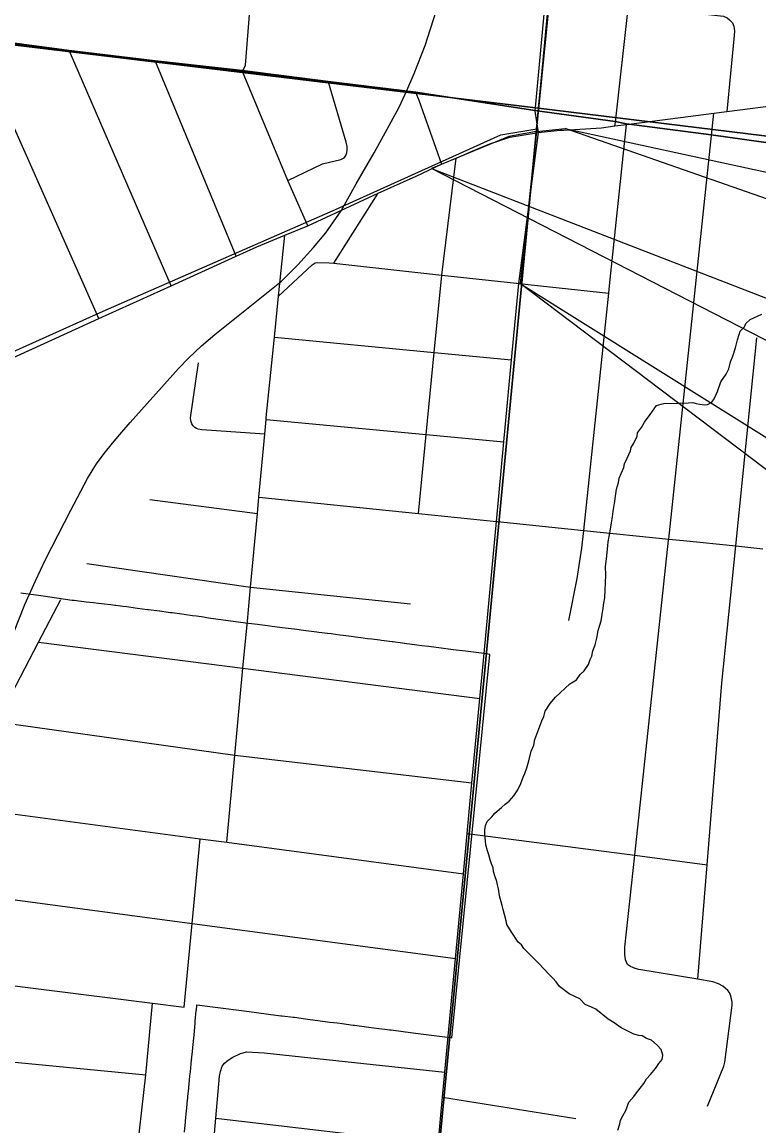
# Model space of a CAD drawing. Extents: x 0 to 34, y -3.9 to 26.2.
# Drawn here: x 5.478 to 6.043, y 16.268 to 17.116 of the extents above; entities that cross this region are included whole.
import ezdxf

# ---------------------------------------------------------------- set-up
doc = ezdxf.new("R2010")
doc.units = 0
for name, color, linetype in [('GM_X_City_Street', 7, 'Continuous'), ('GM_X_Corporation', 7, 'Continuous'), ('GM_X_County_Road', 7, 'Continuous'), ('GM_X_Interchange_Ramps', 7, 'Continuous'), ('GM_X_Interstate_Route', 7, 'Continuous'), ('GM_X_Minor_River', 7, 'Continuous'), ('GM_X_Rail_Line', 7, 'Continuous'), ('GM_X_Section', 7, 'Continuous'), ('GM_X_State_Route', 7, 'Continuous'), ('GM_X_US_Route', 7, 'Continuous'), ('SH_Text', 7, 'Continuous')]:
    doc.layers.add(name, color=color, linetype=linetype)

msp = doc.modelspace()

# ---------------------------------------------------------------- linework, layer by layer
at = {"layer": 'GM_X_City_Street'}
for p, q in [((5.53677, 16.888), (5.44131, 17.10294)), ((5.59223, 16.91323), (5.51431, 17.09324)), ((5.64208, 16.93591), (5.58024, 17.08535)), ((5.71709, 16.93048), (5.75105, 16.98424)), ((5.57591, 16.74907), (5.65845, 16.73843)), ((5.52771, 16.70015), (5.6532, 16.68194)), ((5.6532, 16.68194), (5.77586, 16.66896)), ((5.45016, 16.31936), (5.57278, 16.30762)), ((5.80043, 16.29041), (5.9027, 16.27419)), ((5.62669, 16.27444), (5.79723, 16.25432))]:
    msp.add_line(p, q, dxfattribs=at)
for points in [[(5.69709, 16.95932), (5.68192, 16.99387), (5.64698, 17.07778), (5.64928, 17.08239), (5.65422, 17.14421), (5.65629, 17.18476), (5.65742, 17.19677), (5.66195, 17.24503), (5.66542, 17.28201), (5.66795, 17.30904), (5.67117, 17.3434), (5.6751, 17.38523), (5.67533, 17.38768), (5.68129, 17.44578), (5.68214, 17.45409), (5.68744, 17.50578), (5.69187, 17.54898), (5.69254, 17.55547), (5.6935, 17.56485)], [(5.93285, 17.03583), (5.93317, 17.03865), (5.94318, 17.12822), (5.95082, 17.19649)], [(5.94318, 17.12822), (6.0162, 17.12011), (6.01882, 17.11886), (6.02071, 17.11737), (6.02301, 17.11506), (6.02409, 17.11234), (6.02456, 17.10886), (6.02432, 17.10516), (6.01869, 17.04692)], [(5.68192, 16.99387), (5.70852, 17.0069), (5.72262, 17.01008), (5.72495, 17.01131), (5.72607, 17.01268), (5.72699, 17.0152), (5.72741, 17.0176), (5.72732, 17.02011), (5.72661, 17.0233), (5.71307, 17.06957)], [(6.00381, 16.28347), (6.01114, 16.30179), (6.01641, 16.31437), (6.01723, 16.31742), (6.02266, 16.36097), (6.02286, 16.36327), (6.02183, 16.36819), (6.02058, 16.37082), (6.01933, 16.37235), (6.01546, 16.37555), (6.01239, 16.37734), (6.00793, 16.37909), (5.99642, 16.38098), (5.95113, 16.38841), (5.94823, 16.38923), (5.94471, 16.3908), (5.94255, 16.39236), (5.94158, 16.39401), (5.94099, 16.3958), (5.94035, 16.40031), (5.94038, 16.40568), (5.94796, 16.4761), (5.97399, 16.71797), (5.97408, 16.71882), (6.00682, 17.02844), (6.00864, 17.04562)], [(5.89751, 16.65625), (5.9037, 16.68842), (5.90747, 16.71189), (5.9089, 16.72548), (5.92812, 16.90751), (5.92871, 16.91304), (5.94179, 17.03698)], [(5.78221, 16.73843), (5.7881, 16.79899), (5.79422, 16.86199), (5.80001, 16.92146), (5.81106, 17.0112)], [(5.65078, 16.6559), (5.6532, 16.68194), (5.65845, 16.73843), (5.65962, 16.75096), (5.66413, 16.79943), (5.66516, 16.81053), (5.66531, 16.81209), (5.67155, 16.87375), (5.67473, 16.90524), (5.67946, 16.95203)], [(5.67473, 16.90524), (5.7005, 16.9292), (5.70277, 16.93074), (5.7047, 16.93103), (5.71343, 16.93088), (5.71709, 16.93048), (5.80001, 16.92146), (5.85723, 16.91523), (5.85909, 16.91503), (5.92812, 16.90751)], [(5.67155, 16.87375), (5.79422, 16.86199), (5.85357, 16.8563)], [(5.99642, 16.38098), (6.00354, 16.46883), (6.01483, 16.6083), (6.02549, 16.71356), (6.04165, 16.87324)], [(5.66413, 16.79943), (5.61582, 16.80268), (5.6131, 16.8031), (5.61183, 16.80355), (5.61053, 16.8043), (5.60924, 16.80566), (5.60831, 16.80712), (5.60754, 16.80944), (5.60723, 16.81195), (5.61319, 16.85399)], [(5.66516, 16.81053), (5.7881, 16.79899), (5.84767, 16.7934)], [(5.65962, 16.75096), (5.78221, 16.73843), (5.84193, 16.73232), (5.84283, 16.73223), (5.9089, 16.72548), (5.97408, 16.71882), (5.98533, 16.71767), (6.02549, 16.71356), (6.04639, 16.71142)], [(5.44873, 16.51084), (5.45849, 16.57844), (5.45903, 16.57947), (5.49052, 16.63968), (5.50765, 16.67242)], [(5.635, 16.48606), (5.64121, 16.5529), (5.64741, 16.61965), (5.65078, 16.6559)], [(5.49052, 16.63968), (5.64741, 16.61965), (5.82917, 16.59646)], [(5.45849, 16.57844), (5.64121, 16.5529), (5.82309, 16.53165)], [(5.14239, 16.54128), (5.26523, 16.52342), (5.2949, 16.52487), (5.32649, 16.52627), (5.38856, 16.51885), (5.44873, 16.51084), (5.46079, 16.50924), (5.61461, 16.48877), (5.635, 16.48606), (5.81654, 16.46191)], [(5.60221, 16.35959), (5.60837, 16.42379), (5.61461, 16.48877)], [(5.81944, 16.49291), (5.94796, 16.4761), (6.00354, 16.46883)], [(5.46485, 16.44285), (5.60837, 16.42379), (5.81044, 16.39695)], [(5.43575, 16.38047), (5.45789, 16.37769), (5.57804, 16.36262), (5.60221, 16.35959)], [(5.56143, 16.20579), (5.56495, 16.23739), (5.57278, 16.30762), (5.57804, 16.36262)], [(5.62063, 16.17267), (5.61933, 16.17616), (5.61889, 16.17797), (5.61847, 16.18068), (5.62669, 16.27444), (5.6295, 16.30656), (5.63024, 16.31024), (5.63152, 16.31412), (5.63323, 16.31661), (5.63497, 16.31819), (5.63921, 16.32082)], [(5.63921, 16.32082), (5.64548, 16.32399), (5.65028, 16.32519), (5.66356, 16.32459), (5.80224, 16.30971)]]:
    msp.add_lwpolyline(points, dxfattribs=at)
at = {"layer": 'GM_X_Corporation'}
msp.add_lwpolyline([(5.60249, 16.26366), (5.60328, 16.27163), (5.60332, 16.2721), (5.60333, 16.27215), (5.60412, 16.28012), (5.60419, 16.28088), (5.60426, 16.28157), (5.60429, 16.28192), (5.60496, 16.28862), (5.60504, 16.2895), (5.60519, 16.29099), (5.60582, 16.29738), (5.60589, 16.29811), (5.60612, 16.30041), (5.60675, 16.30673), (5.60705, 16.30982), (5.60767, 16.31606), (5.60798, 16.31924), (5.60805, 16.31923), (5.60865, 16.32551), (5.60891, 16.32833), (5.60894, 16.32866), (5.60985, 16.33814), (5.61074, 16.34757), (5.61087, 16.3489), (5.61163, 16.35692), (5.61165, 16.35708), (5.61205, 16.36132), (5.61418, 16.36105), (5.62814, 16.35924), (5.64839, 16.35662), (5.65782, 16.3554), (5.66708, 16.35421), (5.6765, 16.35299), (5.67741, 16.35288), (5.68594, 16.35187), (5.68697, 16.35174), (5.69536, 16.3506), (5.69902, 16.35008), (5.70477, 16.34933), (5.71404, 16.34813), (5.71967, 16.3474), (5.72346, 16.34692), (5.73189, 16.34583), (5.73289, 16.3457), (5.74231, 16.34448), (5.74409, 16.34425), (5.75173, 16.34326), (5.75631, 16.34267), (5.75989, 16.34221), (5.76116, 16.34204), (5.77041, 16.34085), (5.77984, 16.33963), (5.80232, 16.33672), (5.80433, 16.33645), (5.80756, 16.33606), (5.83671, 16.63027), (5.83383, 16.63065), (5.83032, 16.63111), (5.81822, 16.63266), (5.80881, 16.63387), (5.80678, 16.63413), (5.79942, 16.63508), (5.79002, 16.6363), (5.78462, 16.63696), (5.78077, 16.63746), (5.77136, 16.63866), (5.7698, 16.63886), (5.76241, 16.63981), (5.76181, 16.63989), (5.75381, 16.64091), (5.75241, 16.64109), (5.74631, 16.64188), (5.74301, 16.64231), (5.73794, 16.64299), (5.73377, 16.6435), (5.73033, 16.64392), (5.72437, 16.64472), (5.72182, 16.64501), (5.71497, 16.64594), (5.71239, 16.64622), (5.70557, 16.6471), (5.704, 16.6473), (5.69602, 16.64832), (5.69561, 16.64837), (5.68692, 16.64952), (5.68678, 16.64954), (5.67738, 16.65076), (5.66799, 16.65197), (5.65851, 16.6532), (5.6493, 16.65431), (5.63995, 16.6556), (5.63041, 16.65692), (5.6266, 16.65744), (5.62102, 16.65821), (5.61725, 16.65873), (5.61164, 16.6595), (5.60882, 16.65989), (5.60225, 16.6608), (5.6004, 16.66105), (5.59302, 16.66207), (5.59183, 16.66223), (5.58997, 16.66249), (5.58363, 16.66336), (5.58342, 16.66339), (5.57501, 16.66448), (5.57423, 16.66459), (5.5666, 16.66558), (5.56467, 16.66583), (5.5582, 16.66668), (5.55528, 16.66706), (5.5498, 16.66777), (5.54922, 16.66785), (5.54605, 16.66824), (5.54125, 16.66884), (5.53664, 16.66938), (5.53283, 16.66983), (5.52723, 16.67049), (5.51781, 16.67159), (5.5164, 16.67176), (5.49414, 16.67486), (5.48865, 16.67563), (5.4867, 16.67588), (5.47888, 16.6769), (5.47692, 16.67715)], dxfattribs=at)
at = {"layer": 'GM_X_County_Road'}
msp.add_line((5.82917, 16.59646), (5.8319, 16.62557), dxfattribs=at)
for points in [[(5.87419, 17.03076), (5.87148, 17.0472), (5.88616, 17.20444), (5.88806, 17.22481), (5.88883, 17.23201)], [(5.37966, 17.11099), (5.44131, 17.10294), (5.51431, 17.09324), (5.58024, 17.08535), (5.64698, 17.07778)], [(5.64698, 17.07778), (5.64913, 17.07752), (5.71307, 17.06957), (5.76467, 17.06311)], [(5.76467, 17.06311), (5.78015, 17.06118), (5.78245, 17.05575), (5.79971, 17.00644)], [(5.8319, 16.62557), (5.84193, 16.73232), (5.84767, 16.7934), (5.85357, 16.8563), (5.85909, 16.91503), (5.87419, 17.03076)], [(5.80406, 16.32909), (5.81044, 16.39695), (5.81654, 16.46191), (5.81944, 16.49291), (5.82309, 16.53165), (5.82917, 16.59646)], [(5.77643, 16.03483), (5.79723, 16.25432), (5.80043, 16.29041), (5.80224, 16.30971), (5.80406, 16.32909)]]:
    msp.add_lwpolyline(points, dxfattribs=at)
at = {"layer": 'GM_X_Interchange_Ramps'}
msp.add_lwpolyline([(5.60249, 16.26366), (5.60328, 16.27163), (5.60332, 16.2721), (5.60333, 16.27215), (5.60412, 16.28012), (5.60419, 16.28088), (5.60426, 16.28157), (5.60429, 16.28192), (5.60496, 16.28862), (5.60504, 16.2895), (5.60519, 16.29099), (5.60582, 16.29738), (5.60589, 16.29811), (5.60612, 16.30041), (5.60675, 16.30673), (5.60705, 16.30982), (5.60767, 16.31606), (5.60798, 16.31924), (5.60805, 16.31923), (5.60865, 16.32551), (5.60891, 16.32833), (5.60894, 16.32866), (5.60985, 16.33814), (5.61074, 16.34757), (5.61087, 16.3489), (5.61163, 16.35692), (5.61165, 16.35708), (5.61205, 16.36132), (5.61418, 16.36105), (5.62814, 16.35924), (5.64839, 16.35662), (5.65782, 16.3554), (5.66708, 16.35421), (5.6765, 16.35299), (5.67741, 16.35288), (5.68594, 16.35187), (5.68697, 16.35174), (5.69536, 16.3506), (5.69902, 16.35008), (5.70477, 16.34933), (5.71404, 16.34813), (5.71967, 16.3474), (5.72346, 16.34692), (5.73189, 16.34583), (5.73289, 16.3457), (5.74231, 16.34448), (5.74409, 16.34425), (5.75173, 16.34326), (5.75631, 16.34267), (5.75989, 16.34221), (5.76116, 16.34204), (5.77041, 16.34085), (5.77984, 16.33963), (5.80232, 16.33672), (5.80433, 16.33645), (5.80756, 16.33606), (5.83671, 16.63027), (5.83383, 16.63065), (5.83032, 16.63111), (5.81822, 16.63266), (5.80881, 16.63387), (5.80678, 16.63413), (5.79942, 16.63508), (5.79002, 16.6363), (5.78462, 16.63696), (5.78077, 16.63746), (5.77136, 16.63866), (5.7698, 16.63886), (5.76241, 16.63981), (5.76181, 16.63989), (5.75381, 16.64091), (5.75241, 16.64109), (5.74631, 16.64188), (5.74301, 16.64231), (5.73794, 16.64299), (5.73377, 16.6435), (5.73033, 16.64392), (5.72437, 16.64472), (5.72182, 16.64501), (5.71497, 16.64594), (5.71239, 16.64622), (5.70557, 16.6471), (5.704, 16.6473), (5.69602, 16.64832), (5.69561, 16.64837), (5.68692, 16.64952), (5.68678, 16.64954), (5.67738, 16.65076), (5.66799, 16.65197), (5.65851, 16.6532), (5.6493, 16.65431), (5.63995, 16.6556), (5.63041, 16.65692), (5.6266, 16.65744), (5.62102, 16.65821), (5.61725, 16.65873), (5.61164, 16.6595), (5.60882, 16.65989), (5.60225, 16.6608), (5.6004, 16.66105), (5.59302, 16.66207), (5.59183, 16.66223), (5.58997, 16.66249), (5.58363, 16.66336), (5.58342, 16.66339), (5.57501, 16.66448), (5.57423, 16.66459), (5.5666, 16.66558), (5.56467, 16.66583), (5.5582, 16.66668), (5.55528, 16.66706), (5.5498, 16.66777), (5.54922, 16.66785), (5.54605, 16.66824), (5.54125, 16.66884), (5.53664, 16.66938), (5.53283, 16.66983), (5.52723, 16.67049), (5.51781, 16.67159), (5.5164, 16.67176), (5.49414, 16.67486), (5.48865, 16.67563), (5.4867, 16.67588), (5.47888, 16.6769), (5.47692, 16.67715)], dxfattribs=at)
at = {"layer": 'GM_X_Interstate_Route'}
for points in [[(6.91643, 16.91846), (6.62755, 16.95545), (6.61414, 16.95716), (6.60941, 16.95774), (6.41648, 16.98112), (6.39433, 16.9841), (6.37859, 16.98621), (6.23724, 17.00493), (6.17738, 17.01155), (6.05954, 17.02164), (6.00659, 17.02897), (5.94155, 17.03751), (5.93293, 17.03918), (5.87125, 17.04772), (5.77992, 17.0617), (5.71284, 17.07009), (5.64889, 17.07804), (5.64675, 17.07831), (5.58, 17.08587), (5.51408, 17.09377), (5.44108, 17.10346)], [(5.44108, 17.10346), (5.51408, 17.09377), (5.58, 17.08587), (5.64675, 17.07831), (5.64889, 17.07804), (5.71284, 17.07009), (5.77992, 17.0617), (5.87125, 17.04772), (5.93293, 17.03918), (5.94155, 17.03751), (6.00659, 17.02897), (6.05954, 17.02164), (6.17738, 17.01155), (6.23724, 17.00493), (6.37859, 16.98621), (6.39433, 16.9841), (6.41648, 16.98112), (6.60941, 16.95774), (6.61414, 16.95716), (6.62755, 16.95545), (6.91643, 16.91846)]]:
    msp.add_lwpolyline(points, dxfattribs=at)
at = {"layer": 'GM_X_Minor_River'}
for points in [[(6.03333, 16.88431), (6.03649, 16.88722), (6.04539, 16.89141)], [(5.83949, 16.46642), (5.83809, 16.46952), (5.83707, 16.4726), (5.83608, 16.47644), (5.83506, 16.47952), (5.83372, 16.48414), (5.83346, 16.48719), (5.8329, 16.49215), (5.83303, 16.49557), (5.83354, 16.49896), (5.8348, 16.50195), (5.83836, 16.5056), (5.84076, 16.50855), (5.84587, 16.51289), (5.84863, 16.51544), (5.85176, 16.51759), (5.85533, 16.52162), (5.85818, 16.52644), (5.86065, 16.53128), (5.86236, 16.53615), (5.86361, 16.53875), (5.8653, 16.54324), (5.86665, 16.54851), (5.86846, 16.55603), (5.87054, 16.5605), (5.87147, 16.56502), (5.87361, 16.57102), (5.87529, 16.57512), (5.87659, 16.57925), (5.87824, 16.5826), (5.87917, 16.58674), (5.8832, 16.59266), (5.88718, 16.59743), (5.89822, 16.60761), (5.90329, 16.61082), (5.90611, 16.61488), (5.90926, 16.61779), (5.91249, 16.6226), (5.91378, 16.62634), (5.91502, 16.62895), (5.91594, 16.63309), (5.91764, 16.63758), (5.91898, 16.64285), (5.91997, 16.6485), (5.92127, 16.65263), (5.92216, 16.65601), (5.92369, 16.66583), (5.92421, 16.66961), (5.92514, 16.67375), (5.92582, 16.6912), (5.92569, 16.69766), (5.92631, 16.70371), (5.92746, 16.71355), (5.92758, 16.71658), (5.9285, 16.72072), (5.92948, 16.72638), (5.93005, 16.7313), (5.93099, 16.73582), (5.93153, 16.73997), (5.93204, 16.74337), (5.9326, 16.74791), (5.93313, 16.75169), (5.9341, 16.75697), (5.93544, 16.76223), (5.93596, 16.76563), (5.9397, 16.77383), (5.94018, 16.77647), (5.94226, 16.78095), (5.94476, 16.78654), (5.94524, 16.78918), (5.94727, 16.79252), (5.94976, 16.79773), (5.95024, 16.80037), (5.95306, 16.80444), (5.9555, 16.80852), (5.95991, 16.81441), (5.96475, 16.82143), (5.9682, 16.82242), (5.97127, 16.82306), (5.97658, 16.82284), (5.98115, 16.82303), (5.98915, 16.82345), (5.99257, 16.82369), (5.9952, 16.82282), (5.99784, 16.82233), (6.00124, 16.82181), (6.00391, 16.82208), (6.00702, 16.82385), (6.00902, 16.82643), (6.01152, 16.83202), (6.01409, 16.83952), (6.01813, 16.84543), (6.02019, 16.84952), (6.02153, 16.85479), (6.02323, 16.85928), (6.02538, 16.86565), (6.02676, 16.87167), (6.02806, 16.87579), (6.02892, 16.87842), (6.03209, 16.88171), (6.03333, 16.88431)], [(5.93497, 16.26524), (5.93668, 16.27011), (5.93716, 16.27275), (5.93882, 16.2761), (5.94125, 16.28018), (5.9434, 16.28655), (5.94738, 16.29095), (5.94939, 16.2939), (5.95499, 16.30089), (5.95703, 16.3046), (5.9602, 16.30789), (5.9626, 16.31083), (5.9646, 16.31341), (5.96661, 16.31637), (5.96901, 16.31931), (5.96952, 16.32271), (5.96817, 16.32694), (5.96527, 16.33048), (5.96085, 16.33409), (5.9571, 16.33538), (5.95376, 16.33742), (5.95112, 16.33791), (5.94735, 16.33883), (5.93767, 16.34379), (5.93211, 16.34744), (5.92766, 16.35028), (5.91808, 16.3579), (5.91472, 16.35956), (5.90986, 16.36166), (5.90586, 16.36601), (5.90212, 16.36768), (5.89764, 16.36977), (5.89026, 16.37539), (5.88774, 16.37892), (5.88519, 16.38169), (5.88191, 16.38524), (5.8746, 16.39276), (5.86876, 16.39871), (5.86584, 16.40187), (5.86291, 16.40465), (5.86111, 16.40739), (5.85853, 16.40939), (5.85315, 16.41759), (5.84995, 16.42305), (5.84929, 16.42574), (5.84797, 16.43073), (5.84698, 16.43457), (5.84634, 16.43764), (5.84435, 16.44494), (5.84342, 16.4503), (5.84278, 16.45336), (5.84212, 16.45605), (5.84077, 16.46029), (5.83976, 16.46375), (5.83949, 16.46642)]]:
    msp.add_lwpolyline(points, dxfattribs=at)
at = {"layer": 'GM_X_Rail_Line'}
msp.add_line((5.7185, 16.97174), (5.7241, 16.97427), dxfattribs=at)
for points in [[(5.7241, 16.97427), (5.84518, 17.02903), (5.87299, 17.03355), (5.89788, 17.28365), (6.04262, 17.48806), (6.31749, 17.86834), (6.38347, 17.96106), (6.4086, 18.00977), (6.51699, 18.27223), (6.69452, 18.70129), (6.89445, 19.18796), (6.96731, 19.26414), (7.05976, 19.33833), (7.15746, 19.41281), (7.1736, 19.43782), (7.18625, 19.60972), (7.20405, 19.73773)], [(5.47133, 16.64646), (5.47997, 16.66845), (5.48818, 16.6867), (5.49595, 16.70302), (5.51524, 16.7409), (5.52807, 16.76533), (5.53243, 16.7724), (5.53514, 16.77642), (5.54081, 16.78445), (5.54727, 16.79248), (5.55285, 16.79894), (5.56088, 16.80836), (5.59806, 16.84973), (5.60566, 16.85776), (5.61552, 16.8671), (5.6258, 16.8759), (5.67688, 16.91676), (5.68962, 16.92933), (5.70149, 16.94269), (5.71109, 16.95395), (5.7227, 16.97079), (5.73417, 16.99149), (5.7481, 17.01513), (5.75962, 17.03625), (5.76721, 17.05022), (5.77323, 17.06305), (5.77865, 17.07622), (5.78711, 17.09761), (5.80195, 17.14422)], [(3.70992, 15.89324), (3.91327, 16.03671), (4.03376, 16.11014), (4.13611, 16.17951), (4.19032, 16.20812), (4.27233, 16.24462), (4.32873, 16.25811), (4.42304, 16.28964), (4.79847, 16.53755), (5.15988, 16.72265), (5.54023, 16.89361), (5.7185, 16.97174)]]:
    msp.add_lwpolyline(points, dxfattribs=at)
at = {"layer": 'GM_X_Section'}
for points in [[(4.98981, 18.17527), (5.97419, 18.06774), (5.87427, 17.04949), (4.89278, 17.16792)], [(5.97419, 18.06774), (7.01847, 17.92749), (6.91466, 16.92221), (5.87427, 17.04949)], [(4.89278, 17.16792), (5.87427, 17.04949), (5.77753, 16.03722), (4.78471, 16.15816)], [(5.87427, 17.04949), (6.91466, 16.92221), (6.80818, 15.91508), (5.77753, 16.03722)]]:
    msp.add_lwpolyline(points, close=True, dxfattribs=at)
at = {"layer": 'GM_X_State_Route'}
for p, q in [((6.00864, 17.04562), (6.01869, 17.04692)), ((6.01869, 17.04692), (6.06244, 17.05257)), ((5.94179, 17.03698), (6.00864, 17.04562)), ((5.93285, 17.03583), (5.94179, 17.03698)), ((5.79971, 17.00644), (5.81106, 17.0112)), ((5.69709, 16.95932), (5.75105, 16.98424)), ((5.67946, 16.95203), (5.69709, 16.95932)), ((5.59223, 16.91323), (5.64208, 16.93591)), ((5.53677, 16.888), (5.59223, 16.91323)), ((5.42791, 16.83848), (5.53677, 16.888))]:
    msp.add_line(p, q, dxfattribs=at)
for points in [[(5.81106, 17.0112), (5.82322, 17.01663), (5.83671, 17.02205), (5.85216, 17.02715), (5.87419, 17.03076)], [(5.87419, 17.03076), (5.89046, 17.03257), (5.89348, 17.03275)], [(5.89348, 17.03275), (5.92262, 17.0345), (5.93285, 17.03583)], [(5.75105, 16.98424), (5.78031, 16.99723), (5.79971, 17.00644)], [(5.64208, 16.93591), (5.65805, 16.94317), (5.67946, 16.95203)]]:
    msp.add_lwpolyline(points, dxfattribs=at)
at = {"layer": 'GM_X_US_Route'}
for p, q in [((6.00864, 17.04562), (6.01869, 17.04692)), ((6.01869, 17.04692), (6.06244, 17.05257)), ((5.94179, 17.03698), (6.00864, 17.04562)), ((5.93285, 17.03583), (5.94179, 17.03698)), ((5.79971, 17.00644), (5.81106, 17.0112)), ((5.69709, 16.95932), (5.75105, 16.98424)), ((5.67946, 16.95203), (5.69709, 16.95932)), ((5.59223, 16.91323), (5.64208, 16.93591)), ((5.53677, 16.888), (5.59223, 16.91323)), ((5.42791, 16.83848), (5.53677, 16.888))]:
    msp.add_line(p, q, dxfattribs=at)
for points in [[(5.81106, 17.0112), (5.82322, 17.01663), (5.83671, 17.02205), (5.85216, 17.02715), (5.87419, 17.03076)], [(5.87419, 17.03076), (5.89046, 17.03257), (5.89348, 17.03275)], [(5.89348, 17.03275), (5.92262, 17.0345), (5.93285, 17.03583)], [(5.75105, 16.98424), (5.78031, 16.99723), (5.79971, 17.00644)], [(5.64208, 16.93591), (5.65805, 16.94317), (5.67946, 16.95203)]]:
    msp.add_lwpolyline(points, dxfattribs=at)
at = {"layer": 'SH_Text'}
for q in [(5.86017, 16.91491), (5.89467, 17.03397)]:
    msp.add_line((5.87256, 17.03154), q, dxfattribs=at)
for points in [[(5.87256, 17.03154), (5.89604, 17.28391), (5.9803, 17.40221)], [(5.87256, 17.03154), (5.8514, 17.02772), (5.7921, 17.0032)]]:
    msp.add_lwpolyline(points, dxfattribs=at)
for points in [[(9.59123, 16.23181), (9.59123, 15.74247), (5.89467, 17.03397)], [(9.67463, 15.49917), (9.67463, 15.00879), (5.7921, 17.0032)], [(9.60657, 14.57011), (9.60657, 14.07973), (5.86017, 16.91491)]]:
    msp.add_lwpolyline(points, close=True, dxfattribs=at)

doc.saveas('drawing.dxf')
